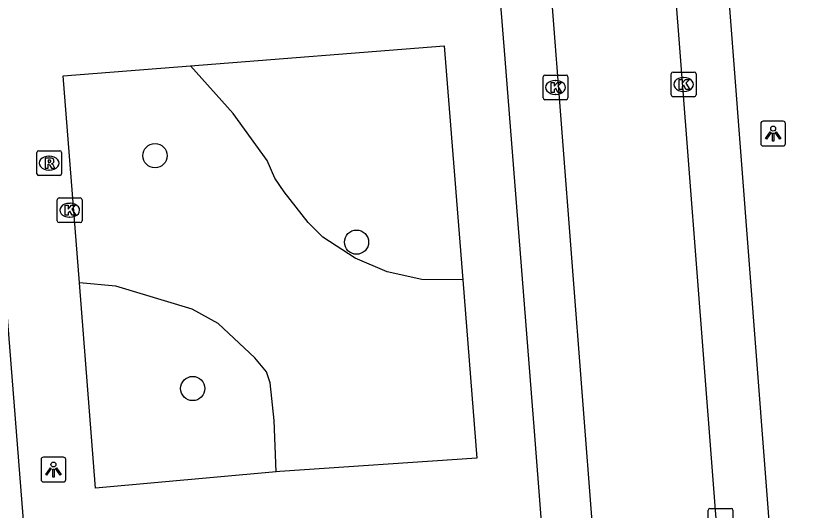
# Model space of a CAD drawing. Extents: x 157793 to 159380, y 380882 to 382313.
# Drawn here: x 158202.55 to 158234.35, y 381294.32 to 381314.27 of the extents above; entities that cross this region are included whole.
import ezdxf

# ---------------------------------------------------------------- set-up
doc = ezdxf.new("R2010")
doc.units = 0
for name, color, linetype in [('IMGEO_Boom', 7, 'Continuous'), ('IMGEO_Groenvoorziening', 7, 'Continuous'), ('IMGEO_Kolk', 7, 'Continuous'), ('IMGEO_Lichtpunt', 7, 'Continuous'), ('IMGEO_Rijbaan_lokaal_open', 7, 'Continuous'), ('IMGEO_Rioolput', 7, 'Continuous'), ('IMGEO_Voetpad_open', 7, 'Continuous')]:
    doc.layers.add(name, color=color, linetype=linetype)

msp = doc.modelspace()

# ---------------------------------------------------------------- linework, layer by layer
at = {"layer": 'IMGEO_Boom'}
for centre in [(158208.174, 381308.624), (158216.312, 381305.135), (158209.696, 381299.229)]:
    msp.add_circle(centre, 0.489, dxfattribs=at)
at = {"layer": 'IMGEO_Groenvoorziening'}
for points in [[(158220.6, 381303.609), (158218.949, 381303.633), (158217.551, 381303.941), (158216.263, 381304.486), (158214.945, 381305.343), (158214.359, 381305.928), (158213.383, 381307.172), (158213.012, 381307.718), (158212.705, 381308.425), (158211.336, 381310.322), (158209.604, 381312.253)], [(158213.066, 381295.864), (158212.982, 381297.938), (158212.823, 381299.465), (158212.677, 381299.9), (158212.21, 381300.468), (158210.717, 381301.851), (158209.678, 381302.425), (158206.597, 381303.361), (158205.12, 381303.491)]]:
    msp.add_lwpolyline(points, dxfattribs=at)
at = {"layer": 'IMGEO_Kolk'}
for p, q in [((158223.922, 381311.879), (158224.774, 381311.879)), ((158229.022, 381311.073), (158229.022, 381311.925)), ((158229.097, 381311.999), (158229.949, 381311.999)), ((158230.023, 381311.925), (158230.023, 381311.073)), ((158223.847, 381310.953), (158223.847, 381311.805)), ((158224.335, 381311.659), (158224.36, 381311.659)), ((158224.848, 381311.805), (158224.848, 381310.953)), ((158229.51, 381311.779), (158229.535, 381311.779)), ((158224.358, 381311.099), (158224.333, 381311.099)), ((158229.949, 381310.999), (158229.097, 381310.999)), ((158229.533, 381311.219), (158229.508, 381311.219)), ((158224.774, 381310.879), (158223.922, 381310.879)), ((158204.228, 381305.996), (158204.228, 381306.848)), ((158204.303, 381306.922), (158205.155, 381306.922)), ((158205.229, 381306.848), (158205.229, 381305.996)), ((158204.716, 381306.702), (158204.741, 381306.702)), ((158204.739, 381306.142), (158204.714, 381306.142)), ((158205.155, 381305.922), (158204.303, 381305.922)), ((158230.586, 381294.392), (158231.438, 381294.392)), ((158230.511, 381293.466), (158230.511, 381294.318)), ((158231.512, 381294.318), (158231.512, 381293.466))]:
    msp.add_line(p, q, dxfattribs=at)
for points in [[(158223.922, 381311.879), (158224.774, 381311.879)], [(158229.022, 381311.073), (158229.022, 381311.925)], [(158229.097, 381311.999), (158229.949, 381311.999)], [(158230.023, 381311.925), (158230.023, 381311.073)], [(158223.847, 381310.953), (158223.847, 381311.805)], [(158224.168, 381311.579), (158224.291, 381311.579), (158224.291, 381311.428), (158224.421, 381311.579), (158224.585, 381311.579), (158224.439, 381311.428), (158224.592, 381311.179), (158224.44, 381311.179), (158224.355, 381311.343), (158224.291, 381311.276), (158224.291, 381311.179), (158224.168, 381311.179), (158224.168, 381311.579)], [(158224.848, 381311.805), (158224.848, 381310.953)], [(158229.343, 381311.699), (158229.466, 381311.699), (158229.466, 381311.548), (158229.596, 381311.699), (158229.76, 381311.699), (158229.614, 381311.548), (158229.767, 381311.299), (158229.615, 381311.299), (158229.53, 381311.463), (158229.466, 381311.396), (158229.466, 381311.299), (158229.343, 381311.299), (158229.343, 381311.699)], [(158229.949, 381310.999), (158229.097, 381310.999)], [(158224.774, 381310.879), (158223.922, 381310.879)], [(158204.228, 381305.996), (158204.228, 381306.848)], [(158204.303, 381306.922), (158205.155, 381306.922)], [(158205.229, 381306.848), (158205.229, 381305.996)], [(158204.549, 381306.622), (158204.672, 381306.622), (158204.672, 381306.471), (158204.802, 381306.622), (158204.966, 381306.622), (158204.82, 381306.471), (158204.973, 381306.222), (158204.821, 381306.222), (158204.736, 381306.386), (158204.672, 381306.319), (158204.672, 381306.222), (158204.549, 381306.222), (158204.549, 381306.622)], [(158205.155, 381305.922), (158204.303, 381305.922)], [(158230.586, 381294.392), (158231.438, 381294.392)], [(158230.511, 381293.466), (158230.511, 381294.318)], [(158231.512, 381294.318), (158231.512, 381293.466)]]:
    msp.add_lwpolyline(points, dxfattribs=at)
for centre, start, end in [((158223.924, 381311.803), 91.552, 178.448), ((158223.924, 381311.803), 91.552, 178.448), ((158224.772, 381311.803), 1.552, 88.448), ((158224.772, 381311.803), 1.552, 88.448), ((158229.099, 381311.923), 91.552, 178.448), ((158229.099, 381311.923), 91.552, 178.448), ((158229.947, 381311.923), 1.552, 88.448), ((158229.947, 381311.923), 1.552, 88.448), ((158223.924, 381310.955), 181.552, 268.448), ((158223.924, 381310.955), 181.552, 268.448), ((158224.772, 381310.955), 271.552, 358.448), ((158224.772, 381310.955), 271.552, 358.448), ((158229.099, 381311.075), 181.552, 268.448), ((158229.099, 381311.075), 181.552, 268.448), ((158229.947, 381311.075), 271.552, 358.448), ((158229.947, 381311.075), 271.552, 358.448), ((158204.305, 381306.846), 91.552, 178.448), ((158204.305, 381306.846), 91.552, 178.448), ((158205.153, 381306.846), 1.552, 88.448), ((158205.153, 381306.846), 1.552, 88.448), ((158204.305, 381305.998), 181.552, 268.448), ((158204.305, 381305.998), 181.552, 268.448), ((158205.153, 381305.998), 271.552, 358.448), ((158205.153, 381305.998), 271.552, 358.448), ((158230.588, 381294.316), 91.552, 178.448), ((158230.588, 381294.316), 91.552, 178.448), ((158231.436, 381294.316), 1.552, 88.448), ((158231.436, 381294.316), 1.552, 88.448)]:
    msp.add_arc(centre, 0.0765, start, end, dxfattribs=at)
for centre, major_axis, ratio, start_param, end_param in [((158224.334, 381311.379), (-0.387, 0.002), 0.722429, 4.712389, 7.853982), ((158224.359, 381311.379), (-0.39, 0.002), 0.717154, 1.570796, 4.712389), ((158229.509, 381311.499), (-0.387, 0.002), 0.722429, 4.712389, 7.853982), ((158229.534, 381311.499), (-0.39, 0.002), 0.717154, 1.570796, 4.712389), ((158204.715, 381306.422), (-0.387, 0.002), 0.722429, 4.712389, 7.853982), ((158204.74, 381306.422), (-0.39, 0.002), 0.717154, 1.570796, 4.712389)]:
    msp.add_ellipse(centre, major_axis=major_axis, ratio=ratio, start_param=start_param, end_param=end_param, dxfattribs=at)
at = {"layer": 'IMGEO_Lichtpunt'}
for p, q in [((158233.539, 381310.014), (158232.731, 381310.014)), ((158233.539, 381310.014), (158232.731, 381310.014)), ((158232.637, 381309.919), (158232.637, 381309.112)), ((158232.637, 381309.919), (158232.637, 381309.112)), ((158233.633, 381309.112), (158233.633, 381309.919)), ((158233.633, 381309.112), (158233.633, 381309.919)), ((158232.731, 381309.018), (158233.539, 381309.018)), ((158232.731, 381309.018), (158233.539, 381309.018)), ((158203.572, 381296.365), (158203.572, 381295.558)), ((158203.572, 381296.365), (158203.572, 381295.558)), ((158204.474, 381296.46), (158203.666, 381296.46)), ((158204.474, 381296.46), (158203.666, 381296.46)), ((158204.568, 381295.558), (158204.568, 381296.365)), ((158204.568, 381295.558), (158204.568, 381296.365)), ((158203.666, 381295.464), (158204.474, 381295.464)), ((158203.666, 381295.464), (158204.474, 381295.464))]:
    msp.add_line(p, q, dxfattribs=at)
for points in [[(158233.011, 381309.583), (158233.05, 381309.555), (158232.862, 381309.293), (158232.824, 381309.32), (158233.011, 381309.583)], [(158233.113, 381309.535), (158233.16, 381309.535), (158233.16, 381309.213), (158233.113, 381309.213), (158233.113, 381309.535)], [(158233.223, 381309.555), (158233.261, 381309.582), (158233.448, 381309.32), (158233.409, 381309.292), (158233.223, 381309.555)], [(158203.946, 381296.029), (158203.985, 381296.001), (158203.797, 381295.739), (158203.759, 381295.766), (158203.946, 381296.029)], [(158204.048, 381295.981), (158204.095, 381295.981), (158204.095, 381295.659), (158204.048, 381295.659), (158204.048, 381295.981)], [(158204.158, 381296.001), (158204.196, 381296.028), (158204.383, 381295.766), (158204.344, 381295.738), (158204.158, 381296.001)]]:
    msp.add_lwpolyline(points, dxfattribs=at)
for centre in [(158233.136, 381309.717), (158204.071, 381296.163)]:
    msp.add_circle(centre, 0.0994, dxfattribs=at)
for centre, start, end in [((158232.731, 381309.919), 90, 180), ((158232.731, 381309.919), 90, 180), ((158233.539, 381309.919), 0, 90), ((158233.539, 381309.919), 0, 90), ((158232.731, 381309.112), 180, 270), ((158232.731, 381309.112), 180, 270), ((158233.539, 381309.112), 270, 0), ((158233.539, 381309.112), 270, 360), ((158203.666, 381296.365), 90, 180), ((158203.666, 381296.365), 90, 180), ((158204.474, 381296.365), 0, 90), ((158204.474, 381296.365), 0, 90), ((158203.666, 381295.558), 180, 270), ((158203.666, 381295.558), 180, 270), ((158204.474, 381295.558), 270, 0), ((158204.474, 381295.558), 270, 360)]:
    msp.add_arc(centre, 0.0946, start, end, dxfattribs=at)
at = {"layer": 'IMGEO_Rijbaan_lokaal_open'}
for points in [[(158227.941, 381266.477), (158223.356, 381325.962)], [(158232.503, 381272.369), (158228.516, 381323.959)]]:
    msp.add_lwpolyline(points, dxfattribs=at)
at = {"layer": 'IMGEO_Rioolput'}
for p, q in [((158203.398, 381307.897), (158203.398, 381308.749)), ((158203.473, 381308.823), (158204.325, 381308.823)), ((158204.399, 381308.749), (158204.399, 381307.897)), ((158203.886, 381308.603), (158203.911, 381308.603)), ((158203.909, 381308.043), (158203.884, 381308.043)), ((158204.325, 381307.823), (158203.473, 381307.823))]:
    msp.add_line(p, q, dxfattribs=at)
for points in [[(158203.398, 381307.897), (158203.398, 381308.749)], [(158203.473, 381308.823), (158204.325, 381308.823)], [(158204.399, 381308.749), (158204.399, 381307.897)], [(158203.987, 381308.521), (158203.735, 381308.523), (158203.735, 381308.123)], [(158203.913, 381308.442), (158203.859, 381308.442), (158203.859, 381308.361)], [(158203.859, 381308.361), (158203.911, 381308.361)], [(158203.735, 381308.123), (158203.859, 381308.123), (158203.859, 381308.285), (158203.87, 381308.285)], [(158203.917, 381308.256), (158203.988, 381308.123), (158204.128, 381308.123), (158204.063, 381308.249)], [(158204.325, 381307.823), (158203.473, 381307.823)]]:
    msp.add_lwpolyline(points, dxfattribs=at)
for centre, radius, start, end in [((158203.475, 381308.747), 0.0765, 91.552, 178.448), ((158203.475, 381308.747), 0.0765, 91.552, 178.448), ((158204.323, 381308.747), 0.0765, 1.552, 88.448), ((158204.323, 381308.747), 0.0765, 1.552, 88.448), ((158203.895, 381308.55), 0.19, 274.7715, 282.9687), ((158203.919, 381308.346), 0.0964, 77.0061, 93.1865), ((158203.933, 381308.403), 0.0378, 276.6634, 79.6772), ((158203.986, 381308.411), 0.109, 350.3612, 89.416), ((158203.984, 381308.411), 0.112, 277.5842, 350.9817), ((158203.869, 381308.232), 0.0533, 26.0293, 88.6989), ((158203.968, 381308.196), 0.108, 29.5134, 73.7905), ((158203.475, 381307.899), 0.0765, 181.552, 268.448), ((158203.475, 381307.899), 0.0765, 181.552, 268.448), ((158204.323, 381307.899), 0.0765, 271.552, 358.448), ((158204.323, 381307.899), 0.0765, 271.552, 358.448)]:
    msp.add_arc(centre, radius, start, end, dxfattribs=at)
for centre, major_axis, ratio, start_param, end_param in [((158203.885, 381308.323), (-0.387, 0.002), 0.722429, 4.712389, 7.853982), ((158203.91, 381308.323), (-0.39, 0.002), 0.717154, 1.570796, 4.712389)]:
    msp.add_ellipse(centre, major_axis=major_axis, ratio=ratio, start_param=start_param, end_param=end_param, dxfattribs=at)
at = {"layer": 'IMGEO_Voetpad_open'}
for points in [[(158225.691, 381269.631), (158225.305, 381274.526), (158224.821, 381280.672), (158224.043, 381290.541), (158223.495, 381297.502), (158222.311, 381312.534), (158221.915, 381317.559), (158221.684, 381320.495)], [(158230.904, 381320.735), (158234.352, 381275.82), (158234.106, 381275.058), (158232.908, 381273.612)], [(158217.503, 381108.594), (158207.836, 381230.9), (158200.897, 381318.677)], [(158209.604, 381312.253), (158219.857, 381313.058), (158220.6, 381303.609)], [(158205.12, 381303.491), (158204.464, 381311.849), (158209.604, 381312.253)], [(158220.6, 381303.609), (158221.164, 381296.417), (158213.22, 381295.877), (158213.066, 381295.864)], [(158213.066, 381295.864), (158205.771, 381295.208), (158205.12, 381303.491)]]:
    msp.add_lwpolyline(points, dxfattribs=at)

doc.saveas('drawing.dxf')
